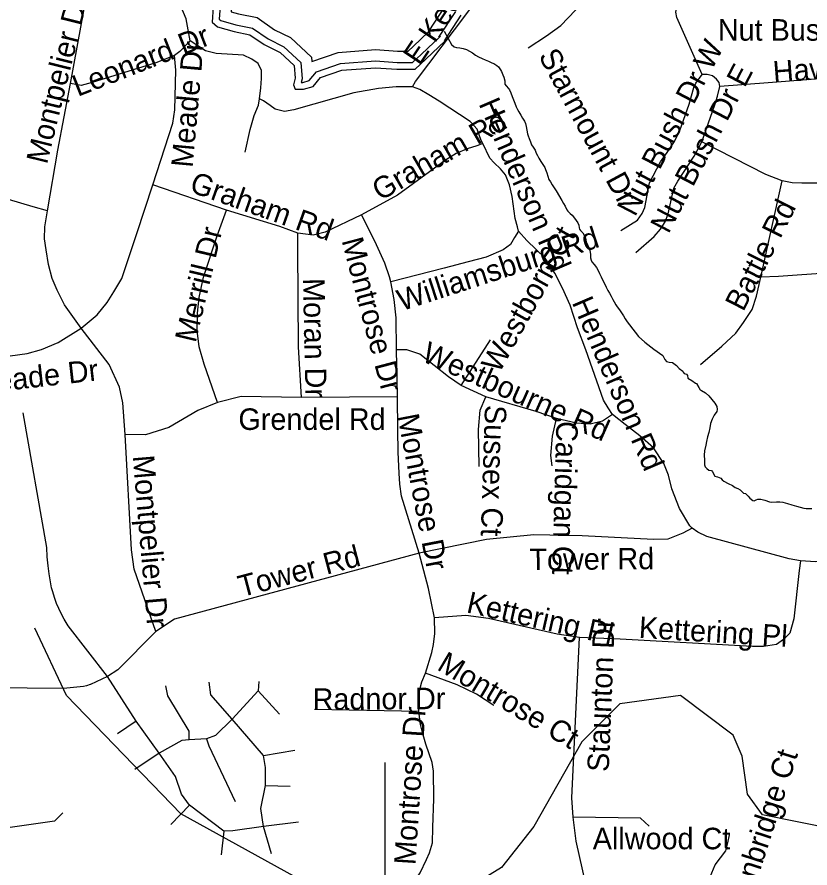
# Model space of a CAD drawing. Extents: x 1662474 to 1856135, y 779280 to 917889.
# Drawn here: x 1742716 to 1746215, y 847728 to 851484 of the extents above; entities that cross this region are included whole.
import ezdxf

# ---------------------------------------------------------------- set-up
doc = ezdxf.new("R2010")
doc.units = 0
for name, color, linetype in [('Exist Hydrographic Buffer Line', 7, 'Continuous'), ('Exist Hydrographic Creek Single Shore', 7, 'Continuous'), ('Exist Hydrographic Misc Water Feature', 7, 'Continuous'), ('Exist Hydrographic Pond Over 1500 Sq Ft', 7, 'Continuous'), ('Exist Road Non-System Type 51', 7, 'Continuous'), ('Exist Road Non-System Type 51 Label', 7, 'Continuous')]:
    doc.layers.add(name, color=color, linetype=linetype)

msp = doc.modelspace()

# ---------------------------------------------------------------- linework, layer by layer
at = {"layer": 'Exist Hydrographic Buffer Line'}
for points in [[(1744531.3, 851417.6), (1744609.5, 851537.7), (1744666.6, 851615.1), (1744605.2, 851631.5), (1744496.5, 851651.8), (1744436.8, 851683.5), (1744382.4, 851748.1), (1744250.5, 852040), (1744313.8, 851798.7), (1744326.6, 851734.3), (1744333.9, 851654.9), (1744286.4, 851565.4), (1744196.7, 851535.5), (1744067.9, 851527.8), (1743938.9, 851527.8), (1743763.2, 851575.3), (1743656.3, 851641.1), (1743596, 851696.4)], [(1743596, 851696.4), (1743626, 851658.8), (1743662.5, 851537.3), (1743660.4, 851506.8), (1743692.6, 851497.8), (1743775.7, 851481.2), (1743852, 851427.5)], [(1743612, 851531.7), (1743608, 851473.9), (1743614.9, 851467.7), (1743681, 851449.1), (1743755.5, 851434.2), (1743823.3, 851386.6)], [(1744577.1, 851394.5), (1744651.5, 851508.6)], [(1743852, 851427.5), (1743921.8, 851393.2), (1744015.4, 851306.5), (1744017, 851287.1), (1744133.3, 851326.8), (1744297.4, 851339.6), (1744395.4, 851332.4), (1744441.3, 851332.4), (1744464.7, 851354.6), (1744531.3, 851417.6)], [(1743823.3, 851386.6), (1743893.5, 851352), (1743967.8, 851283.3), (1743973.8, 851211.5), (1743970, 851195.1), (1743976.4, 851195.1), (1744005, 851203.1), (1744036.8, 851241.7), (1744143.3, 851278), (1744297.5, 851290.1), (1744393.6, 851283), (1744461, 851283), (1744498.6, 851318.8), (1744584.3, 851399.7)]]:
    msp.add_lwpolyline(points, dxfattribs=at)
at = {"layer": 'Exist Hydrographic Creek Single Shore'}
for points in [[(1744601, 851421.6), (1744632.8, 851362), (1744645.4, 851352.2), (1744655, 851349.6), (1744669.8, 851348.1), (1744684.8, 851344.4), (1744699.4, 851339.9), (1744713.2, 851333.6), (1744726.1, 851325), (1744739.2, 851315.5), (1744752.9, 851307.4), (1744767.9, 851300.1), (1744782.1, 851294.8), (1744796.2, 851288.5), (1744810.4, 851281.7), (1744819.4, 851277.8), (1744833.2, 851269.9), (1744840.9, 851264.3), (1744849.2, 851250.9), (1744853.5, 851243.6), (1744859.5, 851228.9), (1744864, 851217.6), (1744867.9, 851201.6), (1744869, 851187.4), (1744874.8, 851179.3), (1744884.6, 851168), (1744888.4, 851162.8), (1744894.9, 851148.6), (1744900.8, 851132.9), (1744906.8, 851118.1), (1744912, 851102.9), (1744918, 851087.9), (1744924.4, 851076.1), (1744930.9, 851065.1), (1744938.5, 851050.9), (1744946.6, 851037.1), (1744954.8, 851023.9), (1744960, 851013.7), (1744962.9, 851000.1), (1744965.8, 850984.8), (1744969, 850968), (1744971.9, 850958.8), (1744975.5, 850947.6), (1744981.2, 850932.3), (1744986.8, 850919.4), (1744994.1, 850909.2), (1745002.2, 850896.6), (1745007.5, 850883.2), (1745013.2, 850872.8), (1745018.5, 850859.9), (1745027, 850845.2), (1745036.6, 850832.3), (1745044.8, 850818.9), (1745047.6, 850810.8), (1745053.2, 850796.6), (1745057.9, 850781.7), (1745063.4, 850767.2), (1745069.8, 850755.7), (1745078.1, 850743.1), (1745086.8, 850729.7), (1745095.1, 850716.1), (1745120.4, 850674.1), (1745127.8, 850661.2), (1745135.4, 850648.1), (1745142.1, 850633.1), (1745146.6, 850627.1), (1745157.4, 850616.6), (1745165, 850608.7), (1745175.5, 850596.4), (1745183.4, 850585.6), (1745191, 850574.9), (1745195.1, 850564.9), (1745197, 850553.6), (1745198.4, 850547.8), (1745202.5, 850541.8), (1745212.8, 850530.8), (1745220.6, 850517.6), (1745224.6, 850507.1), (1745227.2, 850491.1), (1745231.4, 850481.9), (1745238, 850467.8), (1745243, 850453.1), (1745246.1, 850437.1), (1745247.1, 850421.1), (1745248.8, 850409.8), (1745252.4, 850402.4), (1745263.4, 850391.4), (1745272.4, 850378.8), (1745280, 850364.6), (1745287, 850351.5), (1745294.1, 850337.6), (1745300.1, 850324.2), (1745306.8, 850310.3), (1745315.9, 850291.9), (1745323, 850277.2), (1745330.6, 850264.9), (1745337.4, 850251), (1745345, 850237.1), (1745350.9, 850226.8), (1745358.8, 850212.9)], [(1745358.8, 850212.9), (1745364.8, 850203.8), (1745373.9, 850191.4), (1745383.6, 850178.6), (1745391.5, 850164.9), (1745399.6, 850151.8), (1745408.5, 850138.9), (1745418, 850125.2), (1745458.8, 850073.3), (1745486.2, 850049.1), (1745526.6, 850018.2), (1745565.8, 849989.3), (1745574.5, 849972.5), (1745581.8, 849963.3), (1745594.4, 849960.4), (1745609.1, 849958.3), (1745625.9, 849946), (1745637.8, 849932.1), (1745654, 849920.2), (1745655.8, 849916.1), (1745655.8, 849915.8), (1745660.2, 849910.6), (1745670.8, 849907.7), (1745675.2, 849901.9), (1745676, 849889.8), (1745693.1, 849879.1), (1745709.6, 849867.2), (1745714.9, 849866.2), (1745725.4, 849848.9), (1745730.4, 849838.6), (1745735.9, 849835), (1745754.2, 849825.2), (1745769.1, 849811.1), (1745781.8, 849795.3), (1745794.6, 849779.6), (1745804.6, 849765.2), (1745804.9, 849751), (1745803.6, 849742.6), (1745792.5, 849726.8), (1745783.9, 849708.2), (1745776.8, 849689.8), (1745773.4, 849669.9), (1745768.9, 849649.7), (1745762.9, 849630.2), (1745759, 849610.3), (1745755.8, 849594.3), (1745750, 849569.1), (1745748.5, 849549.1), (1745749, 849528.4), (1745750, 849507.2), (1745752.9, 849498.5), (1745759.5, 849490.4), (1745769.5, 849484.1), (1745780, 849481.4), (1745784.6, 849475.9), (1745796, 849457.8), (1745806.5, 849453.4), (1745821.4, 849448.4), (1745827.8, 849441.6), (1745835.6, 849434.4), (1745854.2, 849424.8), (1745873.6, 849415.6), (1745885.2, 849407.7), (1745896.5, 849402.7), (1745906.8, 849396.9), (1745911.8, 849392.2), (1745922, 849382.2), (1745930.1, 849380.9), (1745942.4, 849368.6), (1745949.2, 849360.7), (1745963.4, 849349.1), (1745969.5, 849348.9), (1745977.9, 849352.1), (1745985.8, 849354.9), (1745998, 849355.4), (1746016.1, 849351.2), (1746035.9, 849343.1), (1746047.6, 849342.6), (1746068.1, 849344.4), (1746082.2, 849344.4), (1746095.8, 849342.9), (1746115.6, 849337.1), (1746135.9, 849331.1), (1746156, 849325), (1746171.8, 849320.6), (1746188.6, 849315.6), (1746198, 849314.8), (1746209.9, 849315.1), (1746223.8, 849314.2)]]:
    msp.add_lwpolyline(points, dxfattribs=at)
at = {"layer": 'Exist Hydrographic Misc Water Feature'}
for points in [[(1744235.6, 847526.3), (1743438.5, 847966.1), (1742934.5, 848488.4), (1742794.7, 848786.6)], [(1747486.7, 847575), (1747120.6, 847736.7), (1746005.6, 847962.9), (1745939.5, 848052.9), (1745916.6, 848220.8), (1745875.6, 848313.5), (1745643.7, 848489), (1745376.7, 848451.7), (1745208.5, 848284.5), (1744996.5, 847911.3), (1744853.6, 847730.4), (1744627.6, 847590.6)]]:
    msp.add_lwpolyline(points, dxfattribs=at)
at = {"layer": 'Exist Hydrographic Pond Over 1500 Sq Ft'}
for points in [[(1743581.3, 851528.3), (1743576.7, 851461.2), (1743599.8, 851440.4), (1743673.9, 851419.5), (1743743.3, 851405.7), (1743805.8, 851361.7)], [(1744602.6, 851377.9), (1744676.4, 851491.3)], [(1743805.8, 851361.7), (1743876.4, 851327), (1743938.9, 851269.2), (1743943.5, 851213.7), (1743936.5, 851183.6), (1743943.5, 851165.1), (1743980.5, 851165.1), (1744022.2, 851176.7), (1744054.6, 851216), (1744149.5, 851248.4), (1744297.6, 851260), (1744392.5, 851253), (1744473, 851253), (1744519.3, 851297), (1744604.9, 851377.9)]]:
    msp.add_lwpolyline(points, dxfattribs=at)
at = {"layer": 'Exist Road Non-System Type 51'}
for p, q in [((1745998.9, 850335.8), (1746091.8, 850760.2)), ((1743640.6, 850630.5), (1743315.6, 850742.2)), ((1744676.2, 849857), (1744805.9, 850058.9)), ((1744395.4, 849806.9), (1744390.4, 850015)), ((1744784.6, 849806.9), (1744676.2, 849857)), ((1744395.4, 849806.9), (1743970.5, 849804.8)), ((1743240.9, 848375.2), (1743115.1, 848572.8)), ((1743782.9, 848551.5), (1743779.4, 848510)), ((1743779.4, 848510), (1743664.8, 848384.1)), ((1743779.4, 848510), (1743873.9, 848406.4)), ((1744489.1, 848417.7), (1744028.5, 848427.9)), ((1743802.9, 848223.7), (1743664.8, 848384.1)), ((1743240.9, 848375.2), (1743159, 848319.2)), ((1743343, 848234.4), (1743240.9, 848375.2)), ((1743551.4, 848297.4), (1743474.8, 848293.2)), ((1743343, 848234.4), (1743235.4, 848162.9)), ((1743802.9, 848223.7), (1743941.6, 848247.4)), ((1743812, 848092.2), (1743920.6, 848088.8)), ((1743477.4, 848005.4), (1743395.1, 847919.8)), ((1743627.8, 847890.7), (1743477.4, 848005.4)), ((1743957.9, 847929.5), (1743802.9, 847911.1)), ((1743627.8, 847890.7), (1743616.1, 847785.9)), ((1743838.5, 847790.9), (1743802.9, 847911.1))]:
    msp.add_line(p, q, dxfattribs=at)
for points in [[(1742952.1, 851189.5), (1743045.1, 851705), (1743064.8, 851779), (1743138.8, 851999.8)], [(1743479.1, 851379.2), (1743461.9, 851475.1), (1743438.5, 851532.2), (1743407.5, 851585.9), (1743370.8, 851632.9), (1743333.2, 851665.6), (1743257.4, 851715.5), (1743223.9, 851743.9), (1743194.4, 851775.4), (1743171.4, 851805.8), (1743151.4, 851840.4), (1743137.8, 851874.9), (1743138.8, 851999.8)], [(1744971.9, 851348.1), (1745053.1, 851400), (1745115.6, 851446.5), (1745180.1, 851514.4), (1745219.9, 851567.8), (1745247.1, 851601.9), (1745278.6, 851666.4), (1745311.4, 851768.8)], [(1745738.8, 851229.2), (1745626.9, 851481.4), (1745623.2, 851505.2), (1745630.1, 851545.4), (1745659.8, 851653.2)], [(1744460.5, 851175.4), (1744473.6, 851199.2), (1744705.1, 851505), (1744804.1, 851643.1)], [(1743479.1, 851379.2), (1743434.4, 851331.2), (1743410.4, 851313.7)], [(1743786.2, 851122.1), (1743791.8, 851171.7), (1743794.9, 851212.6), (1743793.9, 851248.1), (1743779.1, 851278.5), (1743752.1, 851296.9), (1743715.6, 851314.8), (1743593.9, 851321.9), (1743547.9, 851334.2), (1743479.1, 851379.2)], [(1743410.4, 851313.7), (1743327.8, 851281.1), (1743046.9, 851194.8), (1742997.9, 851181.4), (1742952.1, 851189.5)], [(1743315.6, 850742.2), (1743403.4, 851014.8), (1743412.5, 851074.4), (1743416.1, 851249.6), (1743410.4, 851313.7)], [(1746544.5, 851262.2), (1746461.6, 851230.2), (1746391.8, 851220.8), (1746030.4, 851193.8), (1745816.9, 851177.2)], [(1745380.1, 850541), (1745454.5, 850587.7), (1745475.2, 850616.6), (1745486, 850643.1), (1745506.4, 850751.2), (1745554.8, 850844.4), (1745585.4, 850885.9), (1745616.9, 850933.9), (1745641.1, 850982.2), (1745682.4, 851099), (1745702.8, 851172.2), (1745711.1, 851192.2), (1745738.8, 851229.2)], [(1745816.9, 851177.2), (1745814.6, 851194.8), (1745802.2, 851209.5), (1745784.4, 851223.9), (1745761.6, 851230.2), (1745738.8, 851229.2)], [(1742850.1, 850628.4), (1742896.2, 850895.6), (1742952.1, 851189.5)], [(1744460.5, 851175.4), (1744389.6, 851175.1), (1744310.4, 851167.8), (1744202, 851149.1), (1743937.4, 851074.4), (1743896, 851066.7), (1743854.2, 851077.2), (1743833.2, 851092.7), (1743803.1, 851113.7), (1743786.2, 851122.1)], [(1744770.8, 850924.9), (1744763.4, 850938.9), (1744746.9, 850988.5), (1744714.9, 851021.9), (1744579.1, 851111.6), (1744533.5, 851140.7), (1744492.9, 851163.5), (1744460.5, 851175.4)], [(1745738.1, 850933.4), (1745794.9, 851096.6), (1745806.4, 851134.2), (1745816.9, 851177.2)], [(1743723, 850887.4), (1743744, 850987.7), (1743762.6, 851048.4), (1743781.2, 851094.2), (1743786.2, 851122.1)], [(1745446.9, 850444.1), (1745527.6, 850514.8), (1745555.2, 850547.2), (1745575.5, 850579.9), (1745588.9, 850614.8), (1745614.9, 850727.9), (1745631.6, 850758.9), (1745704.4, 850869.6), (1745738.1, 850933.4)], [(1746091.8, 850760.2), (1746020.9, 850788.5), (1745738.1, 850933.4)], [(1744770.8, 850924.9), (1744744.8, 850915.8), (1744702, 850902.4), (1744653.1, 850881.1), (1744607.2, 850852), (1744394.9, 850697.2), (1744235.4, 850609.8)], [(1744929.2, 850537.9), (1744924, 850557.5), (1744914.6, 850594), (1744901.1, 850691.9), (1744889.6, 850743.1), (1744870.8, 850786.4), (1744849, 850813.7), (1744821.9, 850839.7), (1744802, 850860.2), (1744770.8, 850924.9)], [(1746730.4, 850858.6), (1746584.4, 850785.6), (1746529.2, 850768.8), (1746437.6, 850757.2), (1746260.5, 850750.7), (1746179.1, 850749.9), (1746136.6, 850751.8), (1746091.8, 850760.2)], [(1742850.1, 850628.4), (1742786.6, 850646.2), (1742553.5, 850715)], [(1742997.9, 850110.9), (1743068.6, 850169.1), (1743113.6, 850222.9), (1743142.6, 850271.2), (1743178.4, 850329.2), (1743243.8, 850528.4), (1743315.6, 850742.2)], [(1742997.9, 850110.9), (1742924.9, 850212.9), (1742892.6, 850278.5), (1742870.9, 850330.2), (1742854.2, 850390.9), (1742843.8, 850456.5), (1742836.4, 850504.8), (1742838, 850557), (1742850.1, 850628.4)], [(1743599.9, 849782.8), (1743542.1, 849951.8), (1743519.9, 850028.4), (1743510.4, 850100.6), (1743511.5, 850176.4), (1743519.9, 850245.2), (1743539, 850334.9), (1743599.6, 850518.4), (1743640.6, 850630.5)], [(1743955, 850529.4), (1743875, 850558.6), (1743640.6, 850630.5)], [(1744235.4, 850609.8), (1744076, 850533.4), (1744021.9, 850520.2), (1743955, 850529.4)], [(1744364.8, 850314.8), (1744359.5, 850337.6), (1744338.5, 850397.2), (1744294.9, 850494), (1744235.4, 850609.8)], [(1746913.8, 850588.5), (1746869.9, 850536.8), (1746792.8, 850457.5), (1746762.9, 850426.5), (1746733.4, 850396.1), (1746694.9, 850377.4), (1746639.8, 850361.8), (1746599.1, 850360.4), (1746554.1, 850368.2), (1746512.5, 850368.9), (1746076, 850338.9), (1745998.9, 850335.8)], [(1743970.5, 849804.8), (1743958.1, 850028.4), (1743954.2, 850461.7), (1743955, 850529.4)], [(1744929.2, 850537.9), (1744911.4, 850509.8), (1744892.9, 850479.4), (1744860.5, 850455.4), (1744785.5, 850424.2), (1744707.2, 850403.4), (1744600.9, 850375.4), (1744364.8, 850314.8)], [(1745343.4, 849729.4), (1745324, 849758.9), (1745304.4, 849793.2), (1745225.6, 850015.2), (1745188.6, 850111.1), (1745157.4, 850211.4), (1745123.5, 850286.7), (1745088.6, 850353.4), (1745045.9, 850419.2), (1744965.8, 850497.9), (1744929.2, 850537.9)], [(1745732.4, 849950.4), (1745826.1, 850030.5), (1745887.5, 850087.7), (1745921.9, 850134.9), (1745959.8, 850193.2), (1745979.6, 850251.2), (1745998.9, 850335.8)], [(1744390.4, 850015), (1744388.4, 850155.7), (1744380.2, 850236.8), (1744364.8, 850314.8)], [(1742453.5, 849986.7), (1742607.6, 849988), (1742685.8, 849988.8), (1742760.4, 849998.2), (1742823.9, 850015.8), (1742896.8, 850046.8), (1742997.9, 850110.9)], [(1743192.6, 849641.5), (1743182.1, 849781.4), (1743168.1, 849850.2), (1743121.8, 849949.4), (1742997.9, 850110.9)], [(1744676.2, 849857), (1744619.9, 849895.1), (1744493.9, 849995.4), (1744436.1, 850014.8), (1744390.4, 850015)], [(1743970.5, 849804.8), (1743704.1, 849808.2), (1743599.9, 849782.8)], [(1744490.4, 849117.4), (1744412.2, 849368.9), (1744404.9, 849421.1), (1744402, 849470.9), (1744397.5, 849562.8), (1744396.5, 849660.9), (1744395.4, 849806.9)], [(1744755.5, 849500.4), (1744752.4, 849663.4), (1744758.9, 849749.1), (1744784.6, 849806.9)], [(1745095.9, 849711.1), (1745006.8, 849742), (1744784.6, 849806.9)], [(1743599.9, 849782.8), (1743513.4, 849746.5), (1743386, 849671.7), (1743282.9, 849640.2), (1743192.6, 849641.5)], [(1743115.1, 848572.8), (1742941.4, 848796.7), (1742924.1, 848826), (1742910.8, 848850.7), (1742899.5, 848873.6), (1742890.1, 848895.2), (1742880.4, 848921.6), (1742872.9, 848945.9), (1742868.4, 848964.6), (1742863.1, 848990.9), (1742857.2, 849025.5), (1742852.6, 849062), (1742849, 849100.7), (1742846.4, 849142.2), (1742742.4, 849736.7)], [(1745078.1, 849502.4), (1745071.9, 849548.9), (1745078.9, 849633.9), (1745095.9, 849711.1)], [(1745343.4, 849729.4), (1745299.1, 849699.2), (1745245.6, 849687.2), (1745185.4, 849691.1), (1745095.9, 849711.1)], [(1745694.9, 849227.9), (1745685.4, 849238.1), (1745638.8, 849315), (1745605.4, 849401.4), (1745590.6, 849460.9), (1745569.6, 849512.9), (1745525.1, 849581.7), (1745463.6, 849634.9), (1745400.1, 849685.6), (1745343.4, 849729.4)], [(1743328, 848771.8), (1743233, 849046.5), (1743220.1, 849131.9), (1743192.6, 849641.5)], [(1745694.9, 849227.9), (1745654.2, 849205.9), (1745587.6, 849179.6), (1745524, 849178), (1745209.1, 849193.5), (1744996.5, 849197.7), (1744787.9, 849178), (1744490.4, 849117.4)], [(1746174.1, 849082.8), (1746123, 849092.2), (1745760.5, 849191.2), (1745720.9, 849210), (1745694.9, 849227.9)], [(1744490.4, 849117.4), (1743410.1, 848826.6), (1743328, 848771.8)], [(1744557.4, 848831.4), (1744532.1, 848962), (1744490.4, 849117.4)], [(1746460.5, 849125.2), (1746385.4, 849098.5), (1746306.4, 849079.9), (1746239.8, 849078.5), (1746174.1, 849082.8)], [(1746174.1, 849082.8), (1746168.1, 849040.5), (1746144.5, 848827.9), (1746126.1, 848764.1), (1746098, 848736), (1746067.9, 848714.2), (1746009.6, 848704.8), (1745961.6, 848705.9), (1745377.1, 848737.4), (1745198.4, 848745.2)], [(1744517.8, 848586.9), (1744545.6, 848678.2), (1744554.2, 848714.5), (1744559.5, 848762.5), (1744557.4, 848831.4)], [(1745198.4, 848745.2), (1745100.1, 848759.9), (1744795.9, 848828.7), (1744696.2, 848841.5), (1744557.4, 848831.4)], [(1743328, 848771.8), (1743160, 848602.7), (1743115.1, 848572.8)], [(1745170, 847951.5), (1745166.9, 847995.4), (1745164.4, 848036.9), (1745198.4, 848745.2)], [(1743115.1, 848572.8), (1743039.4, 848537.9), (1743037.9, 848537.1), (1743022.5, 848531.9), (1743008.4, 848529.4), (1742920.9, 848520.2), (1742598.6, 848522.4), (1742438.5, 848519), (1742402.6, 848507.9)], [(1744489.1, 848417.7), (1744487.4, 848458.9), (1744491.5, 848510), (1744502.8, 848549.7), (1744517.8, 848586.9)], [(1744819.4, 848445.5), (1744742.9, 848494.6), (1744657.4, 848536), (1744517.8, 848586.9)], [(1743474.8, 848293.2), (1743475, 848331.9), (1743381, 848486.9), (1743371.9, 848531.4)], [(1743664.8, 848384.1), (1743570.2, 848491.7), (1743562.9, 848548.4)], [(1744467.4, 847664.9), (1744495.4, 847705.6), (1744522.5, 847764.9), (1744536.6, 847794.4), (1744549, 847838.4), (1744550, 847906.7), (1744555, 848033.2), (1744554.2, 848155.4), (1744547.9, 848193), (1744519.6, 848274.1), (1744505.1, 848326.1), (1744495.6, 848360.7), (1744489.1, 848417.7)], [(1743664.8, 848384.1), (1743592.1, 848312.2), (1743551.4, 848297.4)], [(1743474.8, 848293.2), (1743442.4, 848289.9), (1743343, 848234.4)], [(1743551.4, 848297.4), (1743561.4, 848267), (1743677.9, 848020.6)], [(1743477.4, 848005.4), (1743441.4, 848052.9), (1743414.9, 848131.4), (1743343, 848234.4)], [(1743812, 848092.2), (1743812, 848170.9), (1743802.9, 848223.7)], [(1744356.1, 847585.1), (1744339.9, 847697.4), (1744339.9, 848193)], [(1743802.9, 847911.1), (1743791.2, 847989.9), (1743812, 848092.2)], [(1742918, 847970.4), (1742881, 847933.7), (1742508.1, 847880.7)], [(1745287.6, 847381.4), (1745182.9, 847846.2), (1745170, 847951.5)], [(1745505.4, 847912.9), (1745466.9, 847947.1), (1745170, 847951.5)], [(1743802.9, 847911.1), (1743668.4, 847891.9), (1743627.8, 847890.7)], [(1745781.5, 847463.1), (1745771, 847575.7), (1745767.9, 847670.4), (1745797, 847741.2), (1745843.6, 847803.8), (1745853.1, 847838.2), (1745860.5, 847874.6)]]:
    msp.add_lwpolyline(points, dxfattribs=at)

# ---------------------------------------------------------------- texts
at = {"layer": 'Exist Road Non-System Type 51 Label'}
for s, rotation, p in [('E Keeling Rd', 56.2681, (1744492.8, 851265.3)), ('Montpelier Dr', 76.1417, (1742847.5, 850830.5)), ('Leonard Dr', 21.5029, (1742983.5, 851130.8)), ('Nut Bush Dr W', 62.389, (1745443.3, 850598.6)), ('Meade Dr', 84.8198, (1743490.3, 850816.7)), ('Starmount Dr', 298.4286, (1745015.1, 851312.5)), ('Hawkins Dr', 4.4121, (1746055.1, 851193.7)), ('Nut Bush Dr E', 62.4584, (1745590.6, 850523.5)), ('Henderson Rd', 293.2868, (1744751.7, 851101.1)), ('Graham Rd', 30.0309, (1744318.3, 850669.9)), ('Graham Rd', 340.4048, (1743472, 850714.1)), ('Battle Rd', 63.2005, (1745921.1, 850179.8)), ('Merrill Dr', 76.6566, (1743503.5, 850042.6)), ('Williamsburg Rd', 17.9796, (1744412.4, 850184.8)), ('Westborn Ct', 61.0886, (1744843.3, 849907.3)), ('Montrose Dr', 284.8366, (1744147.6, 850497.3)), ('Moran Dr', 271.1679, (1743977.6, 850330.5)), ('Henderson Rd', 293.2868, (1745163.2, 850224)), ('Westbourne Rd', 336.0243, (1744495.8, 849967.2)), ('Meade Dr', 6.4237, (1742523.8, 849818)), ('Montrose Dr', 280.8773, (1744394, 849723.3)), ('Sussex Ct', 268.1535, (1744781, 849772.2)), ('Caridgan Ct', 268.4098, (1745096.2, 849701.4)), ('Montpelier Dr', 274.866, (1743225.8, 849546.4)), ('Tower Rd', 14.8361, (1743705.9, 848922.4)), ('Tower Rd', 0.4691, (1744977.3, 849042.1)), ('Kettering Pl', 347.2678, (1744695, 848856.6)), ('Kettering Pl', 356.4869, (1745458, 848743.6)), ('Staunton Dr', 87.6932, (1745327, 848150.5)), ('Montrose Ct', 329.0926, (1744564.2, 848605.7)), ('Radnor Dr', 0.3926, (1744020.3, 848425.1)), ('Montrose Dr', 86.2954, (1744474.1, 847739.2)), ('Kenbridge Ct', 72.0825, (1745934.9, 847526))]:
    msp.add_text(s, height=95, rotation=rotation, dxfattribs=at).set_placement(p)
for s, p in [('Nut Bush Dr W', (1745808.5, 851379.2)), ('Grendel Rd', (1743692.7, 849661.2)), ('Allwood Ct', (1745256.5, 847810.3))]:
    msp.add_text(s, height=95, dxfattribs=at).set_placement(p)

doc.saveas('drawing.dxf')
